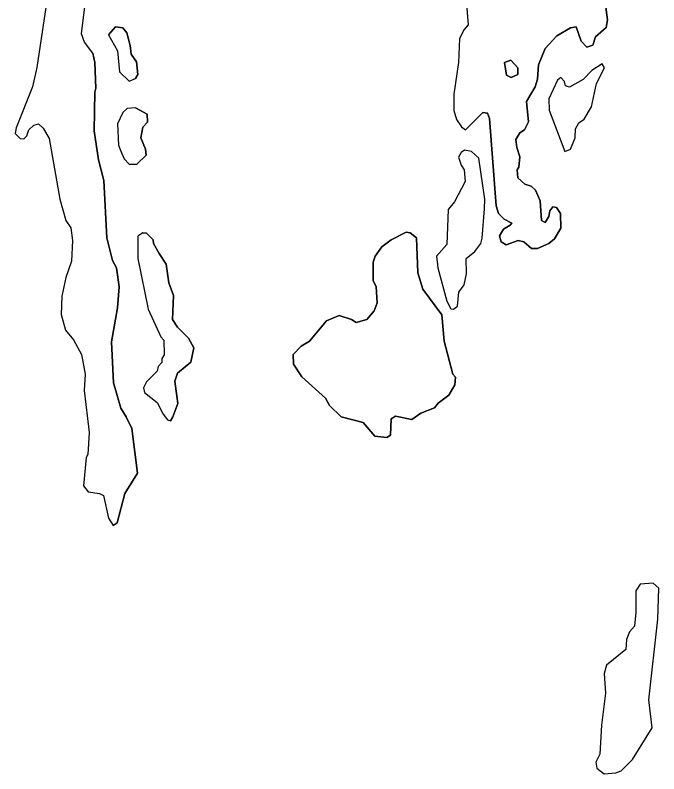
# Model space of a CAD drawing. Extents: x 642515 to 647219, y 6080136 to 6084356.
# Drawn here: x 645153.89 to 645166.58, y 6080872.9 to 6080887.86 of the extents above; entities that cross this region are included whole.
import ezdxf

# ---------------------------------------------------------------- set-up
doc = ezdxf.new("R2010")
doc.units = 0
doc.layers.add('Level 63', color=7, linetype='Continuous')

msp = doc.modelspace()

# ---------------------------------------------------------------- linework, layer by layer
at = {"layer": 'Level 63'}
for points in [[(645162.74, 6080888.65), (645162.82, 6080887.67), (645162.74, 6080887.58), (645162.65, 6080887.4), (645162.63, 6080886.93), (645162.54, 6080886.3), (645162.54, 6080885.98), (645162.59, 6080885.8), (645162.69, 6080885.66), (645162.77, 6080885.6)], [(645162.74, 6080888.65), (645162.82, 6080887.67), (645162.74, 6080887.58), (645162.65, 6080887.4), (645162.63, 6080886.93), (645162.54, 6080886.3), (645162.54, 6080885.98), (645162.59, 6080885.8), (645162.69, 6080885.66), (645162.77, 6080885.6)], [(645165.46, 6080888.57), (645165.57, 6080887.77), (645165.54, 6080887.62), (645165.33, 6080887.43), (645165.28, 6080887.27), (645165.16, 6080887.23), (645165.05, 6080887.35), (645164.95, 6080887.63), (645164.84, 6080887.61), (645164.57, 6080887.45), (645164.34, 6080887.2), (645164.21, 6080886.88), (645164.19, 6080886.6), (645164.14, 6080886.45), (645163.97, 6080886.16), (645164.01, 6080885.76), (645163.93, 6080885.6), (645163.84, 6080885.54), (645163.76, 6080885.41), (645163.78, 6080885.25), (645163.84, 6080885.07), (645163.82, 6080884.86), (645163.79, 6080884.81), (645163.8, 6080884.65), (645163.94, 6080884.53), (645164.06, 6080884.49), (645164.15, 6080884.41), (645164.24, 6080884.2), (645164.27, 6080883.81), (645164.34, 6080883.77), (645164.41, 6080883.89), (645164.43, 6080884), (645164.49, 6080884.08), (645164.56, 6080884.07), (645164.64, 6080883.95), (645164.65, 6080883.66), (645164.52, 6080883.45), (645164.41, 6080883.36), (645164.19, 6080883.26), (645164.07, 6080883.26), (645163.92, 6080883.39), (645163.81, 6080883.42), (645163.57, 6080883.33), (645163.47, 6080883.39), (645163.44, 6080883.51), (645163.52, 6080883.64), (645163.65, 6080883.72), (645163.68, 6080883.76), (645163.53, 6080883.84), (645163.42, 6080883.95), (645163.37, 6080884.1), (645163.24, 6080885.82), (645163.2, 6080885.93), (645163.11, 6080885.94), (645162.77, 6080885.6)], [(645162.77, 6080885.6), (645163.11, 6080885.94), (645163.2, 6080885.93), (645163.24, 6080885.82), (645163.37, 6080884.1), (645163.42, 6080883.95), (645163.53, 6080883.84), (645163.68, 6080883.76), (645163.65, 6080883.72), (645163.52, 6080883.64), (645163.44, 6080883.51), (645163.47, 6080883.39), (645163.57, 6080883.33), (645163.81, 6080883.42), (645163.92, 6080883.39), (645164.07, 6080883.26), (645164.19, 6080883.26), (645164.41, 6080883.36), (645164.52, 6080883.45), (645164.65, 6080883.66), (645164.64, 6080883.95), (645164.56, 6080884.07), (645164.49, 6080884.08), (645164.43, 6080884), (645164.41, 6080883.89), (645164.34, 6080883.77), (645164.27, 6080883.81), (645164.24, 6080884.2), (645164.15, 6080884.41), (645164.06, 6080884.49), (645163.94, 6080884.53), (645163.8, 6080884.65), (645163.79, 6080884.81), (645163.82, 6080884.86), (645163.84, 6080885.07), (645163.78, 6080885.25), (645163.76, 6080885.41), (645163.84, 6080885.54), (645163.93, 6080885.6), (645164.01, 6080885.76), (645163.97, 6080886.16), (645164.14, 6080886.45), (645164.19, 6080886.6), (645164.21, 6080886.88), (645164.34, 6080887.2), (645164.57, 6080887.45), (645164.84, 6080887.61), (645164.95, 6080887.63), (645165.05, 6080887.35), (645165.16, 6080887.23), (645165.28, 6080887.27), (645165.33, 6080887.43), (645165.54, 6080887.62), (645165.57, 6080887.77), (645165.46, 6080888.57)], [(645155.42, 6080887.11), (645155.26, 6080887.33), (645155.2, 6080887.49), (645155.29, 6080888.24), (645155.21, 6080888.41), (645155.14, 6080888.45), (645155.01, 6080888.42), (645154.6, 6080888.15), (645154.5, 6080888.06), (645154.32, 6080886.83), (645154.23, 6080886.45), (645153.91, 6080885.64), (645153.89, 6080885.53)], [(645155.82, 6080877.8), (645155.9, 6080877.85), (645156.05, 6080878.43), (645156.3, 6080878.83), (645156.19, 6080879.71), (645156.08, 6080879.94), (645155.97, 6080880.11), (645155.83, 6080880.61), (645155.79, 6080881.42), (645155.91, 6080882.09), (645155.94, 6080882.5), (645155.89, 6080882.88), (645155.81, 6080883.02), (645155.7, 6080883.47), (645155.64, 6080884.6), (645155.53, 6080885.01), (645155.45, 6080885.58), (645155.46, 6080886.34), (645155.48, 6080886.42), (645155.46, 6080886.93), (645155.42, 6080887.11), (645155.26, 6080887.33), (645155.2, 6080887.49), (645155.29, 6080888.24)], [(645154.5, 6080888.06), (645154.32, 6080886.83), (645154.23, 6080886.45), (645153.91, 6080885.64), (645153.89, 6080885.53), (645153.99, 6080885.43), (645154.06, 6080885.42), (645154.12, 6080885.48), (645154.16, 6080885.6), (645154.26, 6080885.69), (645154.35, 6080885.72), (645154.44, 6080885.63), (645154.56, 6080885.43), (645154.77, 6080884.23), (645154.89, 6080883.81), (645154.99, 6080883.67), (645155.02, 6080883.42), (645155, 6080883.01), (645154.89, 6080882.69), (645154.81, 6080882.32), (645154.8, 6080881.96), (645154.88, 6080881.65), (645155.04, 6080881.46), (645155.2, 6080881.17), (645155.27, 6080880.78), (645155.25, 6080880.46), (645155.35, 6080879.63), (645155.32, 6080879.2), (645155.29, 6080879.14), (645155.24, 6080878.58), (645155.33, 6080878.46), (645155.55, 6080878.43), (645155.63, 6080878.39), (645155.73, 6080877.94), (645155.82, 6080877.8)], [(645155.73, 6080887.47), (645155.87, 6080887.63), (645156.01, 6080887.61), (645156.09, 6080887.51), (645156.16, 6080887.26), (645156.18, 6080887.09), (645156.28, 6080886.94), (645156.31, 6080886.69), (645156.26, 6080886.61)], [(645156.26, 6080886.61), (645156.31, 6080886.69), (645156.28, 6080886.94), (645156.18, 6080887.09), (645156.16, 6080887.26), (645156.09, 6080887.51), (645156.01, 6080887.61), (645155.87, 6080887.63), (645155.73, 6080887.47), (645155.91, 6080887.16), (645155.95, 6080886.74), (645156.14, 6080886.56), (645156.26, 6080886.61)], [(645155.73, 6080887.47), (645155.91, 6080887.16), (645155.95, 6080886.74), (645156.14, 6080886.56), (645156.26, 6080886.61)], [(645155.42, 6080887.11), (645155.46, 6080886.93), (645155.48, 6080886.42), (645155.46, 6080886.34), (645155.45, 6080885.58), (645155.53, 6080885.01), (645155.64, 6080884.6), (645155.7, 6080883.47), (645155.81, 6080883.02), (645155.89, 6080882.88), (645155.94, 6080882.5), (645155.91, 6080882.09), (645155.79, 6080881.42), (645155.83, 6080880.61), (645155.97, 6080880.11), (645156.08, 6080879.94), (645156.19, 6080879.71), (645156.3, 6080878.83), (645156.05, 6080878.43), (645155.9, 6080877.85), (645155.82, 6080877.8)], [(645163.66, 6080886.97), (645163.54, 6080886.93), (645163.58, 6080886.68), (645163.67, 6080886.63), (645163.8, 6080886.69), (645163.8, 6080886.82), (645163.66, 6080886.97)], [(645163.66, 6080886.97), (645163.8, 6080886.82), (645163.8, 6080886.69), (645163.67, 6080886.63), (645163.58, 6080886.68), (645163.54, 6080886.93), (645163.66, 6080886.97)], [(645165.46, 6080886.9), (645165.26, 6080886.77), (645165.09, 6080886.59), (645164.82, 6080886.44), (645164.74, 6080886.47), (645164.72, 6080886.55), (645164.65, 6080886.63), (645164.58, 6080886.58), (645164.41, 6080886.21), (645164.42, 6080885.99), (645164.73, 6080885.17), (645164.84, 6080885.22), (645164.93, 6080885.44), (645164.94, 6080885.62), (645165, 6080885.74), (645165.11, 6080885.81), (645165.25, 6080886.05), (645165.35, 6080886.51), (645165.51, 6080886.82), (645165.46, 6080886.9)], [(645165.51, 6080886.82), (645165.46, 6080886.9), (645165.26, 6080886.77), (645165.09, 6080886.59), (645164.82, 6080886.44), (645164.74, 6080886.47), (645164.72, 6080886.55), (645164.65, 6080886.63), (645164.58, 6080886.58), (645164.41, 6080886.21), (645164.42, 6080885.99), (645164.73, 6080885.17), (645164.84, 6080885.22), (645164.93, 6080885.44), (645164.94, 6080885.62), (645165, 6080885.74), (645165.11, 6080885.81), (645165.25, 6080886.05), (645165.35, 6080886.51), (645165.51, 6080886.82)], [(645156.26, 6080886.03), (645156.1, 6080886.02), (645156.01, 6080885.94), (645155.91, 6080885.72), (645155.93, 6080885.3), (645155.97, 6080885.18), (645156.04, 6080885.03), (645156.14, 6080884.92), (645156.29, 6080884.92)], [(645156.29, 6080884.92), (645156.47, 6080885.1), (645156.46, 6080885.22), (645156.37, 6080885.44), (645156.41, 6080885.65), (645156.5, 6080885.75), (645156.49, 6080885.91), (645156.26, 6080886.03), (645156.1, 6080886.02), (645156.01, 6080885.94), (645155.91, 6080885.72), (645155.93, 6080885.3), (645155.97, 6080885.18), (645156.04, 6080885.03), (645156.14, 6080884.92), (645156.29, 6080884.92)], [(645156.26, 6080886.03), (645156.49, 6080885.91), (645156.5, 6080885.75), (645156.41, 6080885.65), (645156.37, 6080885.44), (645156.46, 6080885.22), (645156.47, 6080885.1), (645156.29, 6080884.92)], [(645153.89, 6080885.53), (645153.99, 6080885.43), (645154.06, 6080885.42), (645154.12, 6080885.48), (645154.16, 6080885.6), (645154.26, 6080885.69), (645154.35, 6080885.72), (645154.44, 6080885.63), (645154.56, 6080885.43), (645154.77, 6080884.23), (645154.89, 6080883.81), (645154.99, 6080883.67), (645155.02, 6080883.42), (645155, 6080883.01), (645154.89, 6080882.69), (645154.81, 6080882.32), (645154.8, 6080881.96), (645154.88, 6080881.65), (645155.04, 6080881.46), (645155.2, 6080881.17), (645155.27, 6080880.78), (645155.25, 6080880.46), (645155.35, 6080879.63), (645155.32, 6080879.2), (645155.29, 6080879.14), (645155.24, 6080878.58), (645155.33, 6080878.46), (645155.55, 6080878.43), (645155.63, 6080878.39), (645155.73, 6080877.94), (645155.82, 6080877.8)], [(645162.75, 6080885.2), (645162.68, 6080885.15), (645162.63, 6080885.06), (645162.68, 6080884.9), (645162.74, 6080884.81), (645162.76, 6080884.58), (645162.55, 6080884.18), (645162.43, 6080884.03), (645162.4, 6080883.34), (645162.2, 6080883.11), (645162.22, 6080882.88), (645162.4, 6080882.22), (645162.48, 6080882.07), (645162.53, 6080882.06), (645162.61, 6080882.12), (645162.64, 6080882.4), (645162.74, 6080882.54), (645162.79, 6080882.76), (645162.78, 6080883.06), (645162.95, 6080883.2), (645163.07, 6080883.36), (645163.1, 6080883.46), (645163.14, 6080884.04), (645163.15, 6080884.23), (645163.03, 6080885.04), (645162.89, 6080885.17), (645162.75, 6080885.2)], [(645162.89, 6080885.17), (645162.75, 6080885.2), (645162.68, 6080885.15), (645162.63, 6080885.06), (645162.68, 6080884.9), (645162.74, 6080884.81), (645162.76, 6080884.58), (645162.55, 6080884.18), (645162.43, 6080884.03), (645162.4, 6080883.34), (645162.2, 6080883.11), (645162.22, 6080882.88), (645162.4, 6080882.22), (645162.48, 6080882.07), (645162.53, 6080882.06), (645162.61, 6080882.12), (645162.64, 6080882.4), (645162.74, 6080882.54), (645162.79, 6080882.76), (645162.78, 6080883.06), (645162.95, 6080883.2), (645163.07, 6080883.36), (645163.1, 6080883.46), (645163.14, 6080884.04), (645163.15, 6080884.23), (645163.03, 6080885.04), (645162.89, 6080885.17)], [(645156.41, 6080883.57), (645156.31, 6080883.5), (645156.31, 6080883.06), (645156.51, 6080882.06), (645156.76, 6080881.52), (645156.82, 6080881.45), (645156.83, 6080881.16), (645156.78, 6080881.09), (645156.78, 6080881.01), (645156.71, 6080880.93), (645156.69, 6080880.84), (645156.48, 6080880.63), (645156.42, 6080880.51), (645156.44, 6080880.42), (645156.69, 6080880.22), (645156.81, 6080879.99), (645156.89, 6080879.88), (645156.95, 6080879.86)], [(645156.89, 6080879.88), (645156.95, 6080879.86), (645157, 6080879.94), (645157.1, 6080880.2), (645157.04, 6080880.64), (645157.09, 6080880.8), (645157.35, 6080881.02), (645157.41, 6080881.3), (645157.31, 6080881.49), (645157.09, 6080881.71), (645156.99, 6080881.86), (645157.01, 6080882.33), (645156.92, 6080882.58), (645156.87, 6080882.95), (645156.73, 6080883.16), (645156.62, 6080883.36), (645156.61, 6080883.43), (645156.48, 6080883.56), (645156.41, 6080883.57), (645156.31, 6080883.5), (645156.31, 6080883.06), (645156.51, 6080882.06), (645156.76, 6080881.52), (645156.82, 6080881.45), (645156.83, 6080881.16), (645156.78, 6080881.09), (645156.78, 6080881.01), (645156.71, 6080880.93), (645156.69, 6080880.84), (645156.48, 6080880.63), (645156.42, 6080880.51), (645156.44, 6080880.42), (645156.69, 6080880.22), (645156.81, 6080879.99), (645156.89, 6080879.88)], [(645156.41, 6080883.57), (645156.48, 6080883.56), (645156.61, 6080883.43), (645156.62, 6080883.36), (645156.73, 6080883.16), (645156.87, 6080882.95), (645156.92, 6080882.58), (645157.01, 6080882.33), (645156.99, 6080881.86), (645157.09, 6080881.71), (645157.31, 6080881.49), (645157.41, 6080881.3), (645157.35, 6080881.02), (645157.09, 6080880.8), (645157.04, 6080880.64), (645157.1, 6080880.2), (645157, 6080879.94), (645156.95, 6080879.86)], [(645159.37, 6080881.17), (645159.53, 6080881.33), (645159.69, 6080881.43), (645160.03, 6080881.83), (645160.28, 6080881.94), (645160.52, 6080881.86), (645160.61, 6080881.8), (645160.82, 6080881.86), (645160.97, 6080882.03), (645161.03, 6080882.19), (645161.01, 6080882.5), (645160.95, 6080882.63), (645160.95, 6080882.99), (645160.99, 6080883.11), (645161.12, 6080883.29), (645161.3, 6080883.43), (645161.6, 6080883.58), (645161.68, 6080883.57), (645161.8, 6080883.47), (645161.83, 6080882.78), (645161.93, 6080882.46), (645162.3, 6080881.95), (645162.35, 6080881.43), (645162.52, 6080880.78), (645162.57, 6080880.72), (645162.56, 6080880.57), (645162.44, 6080880.37), (645162.23, 6080880.21), (645162.16, 6080880.12), (645161.89, 6080880.01), (645161.71, 6080879.89), (645161.39, 6080879.95), (645161.3, 6080879.9), (645161.29, 6080879.58), (645161.22, 6080879.53), (645160.98, 6080879.56), (645160.75, 6080879.83), (645160.32, 6080879.94), (645160.09, 6080880.16), (645160.01, 6080880.31), (645159.54, 6080880.73), (645159.38, 6080880.98), (645159.37, 6080881.17)], [(645159.37, 6080881.17), (645159.38, 6080880.98), (645159.54, 6080880.73), (645160.01, 6080880.31), (645160.09, 6080880.16), (645160.32, 6080879.94), (645160.75, 6080879.83), (645160.98, 6080879.56), (645161.22, 6080879.53), (645161.29, 6080879.58), (645161.3, 6080879.9), (645161.39, 6080879.95), (645161.71, 6080879.89), (645161.89, 6080880.01), (645162.16, 6080880.12), (645162.23, 6080880.21), (645162.44, 6080880.37), (645162.56, 6080880.57), (645162.57, 6080880.72), (645162.52, 6080880.78), (645162.35, 6080881.43), (645162.3, 6080881.95), (645161.93, 6080882.46), (645161.83, 6080882.78), (645161.8, 6080883.47), (645161.68, 6080883.57), (645161.6, 6080883.58), (645161.3, 6080883.43), (645161.12, 6080883.29), (645160.99, 6080883.11), (645160.95, 6080882.99), (645160.95, 6080882.63), (645161.01, 6080882.5), (645161.03, 6080882.19), (645160.97, 6080882.03), (645160.82, 6080881.86), (645160.61, 6080881.8), (645160.52, 6080881.86), (645160.28, 6080881.94), (645160.03, 6080881.83), (645159.69, 6080881.43), (645159.53, 6080881.33), (645159.37, 6080881.17)], [(645159.53, 6080881.33), (645159.37, 6080881.17), (645159.38, 6080880.98), (645159.54, 6080880.73), (645160.01, 6080880.31), (645160.09, 6080880.16), (645160.32, 6080879.94), (645160.75, 6080879.83), (645160.98, 6080879.56), (645161.22, 6080879.53), (645161.29, 6080879.58), (645161.3, 6080879.9), (645161.39, 6080879.95), (645161.71, 6080879.89), (645161.89, 6080880.01), (645162.16, 6080880.12), (645162.23, 6080880.21), (645162.44, 6080880.37), (645162.56, 6080880.57), (645162.57, 6080880.72), (645162.52, 6080880.78), (645162.35, 6080881.43), (645162.3, 6080881.95), (645161.93, 6080882.46), (645161.83, 6080882.78), (645161.8, 6080883.47), (645161.68, 6080883.57), (645161.6, 6080883.58), (645161.3, 6080883.43), (645161.12, 6080883.29), (645160.99, 6080883.11), (645160.95, 6080882.99), (645160.95, 6080882.63), (645161.01, 6080882.5), (645161.03, 6080882.19), (645160.97, 6080882.03), (645160.82, 6080881.86), (645160.61, 6080881.8), (645160.52, 6080881.86), (645160.28, 6080881.94), (645160.03, 6080881.83), (645159.69, 6080881.43), (645159.53, 6080881.33)], [(645166.58, 6080876.56), (645166.47, 6080876.66), (645166.21, 6080876.64), (645166.13, 6080876.51), (645166.13, 6080876.08), (645166.1, 6080875.81), (645166, 6080875.7), (645165.94, 6080875.55), (645165.93, 6080875.35), (645165.55, 6080875.04), (645165.5, 6080874.88), (645165.53, 6080874.49), (645165.45, 6080873.86), (645165.42, 6080873.29), (645165.34, 6080873.13), (645165.36, 6080873.01), (645165.5, 6080872.9), (645165.73, 6080872.92), (645165.84, 6080872.96), (645166.06, 6080873.18), (645166.45, 6080873.81), (645166.38, 6080874.36), (645166.56, 6080875.95), (645166.58, 6080876.56)], [(645166.56, 6080875.95), (645166.58, 6080876.56), (645166.47, 6080876.66), (645166.21, 6080876.64), (645166.13, 6080876.51), (645166.13, 6080876.08), (645166.1, 6080875.81), (645166, 6080875.7), (645165.94, 6080875.55), (645165.93, 6080875.35), (645165.55, 6080875.04), (645165.5, 6080874.88), (645165.53, 6080874.49), (645165.45, 6080873.86), (645165.42, 6080873.29), (645165.34, 6080873.13), (645165.36, 6080873.01), (645165.5, 6080872.9), (645165.73, 6080872.92), (645165.84, 6080872.96), (645166.06, 6080873.18), (645166.45, 6080873.81), (645166.38, 6080874.36), (645166.56, 6080875.95)]]:
    msp.add_lwpolyline(points, dxfattribs=at)

doc.saveas('drawing.dxf')
